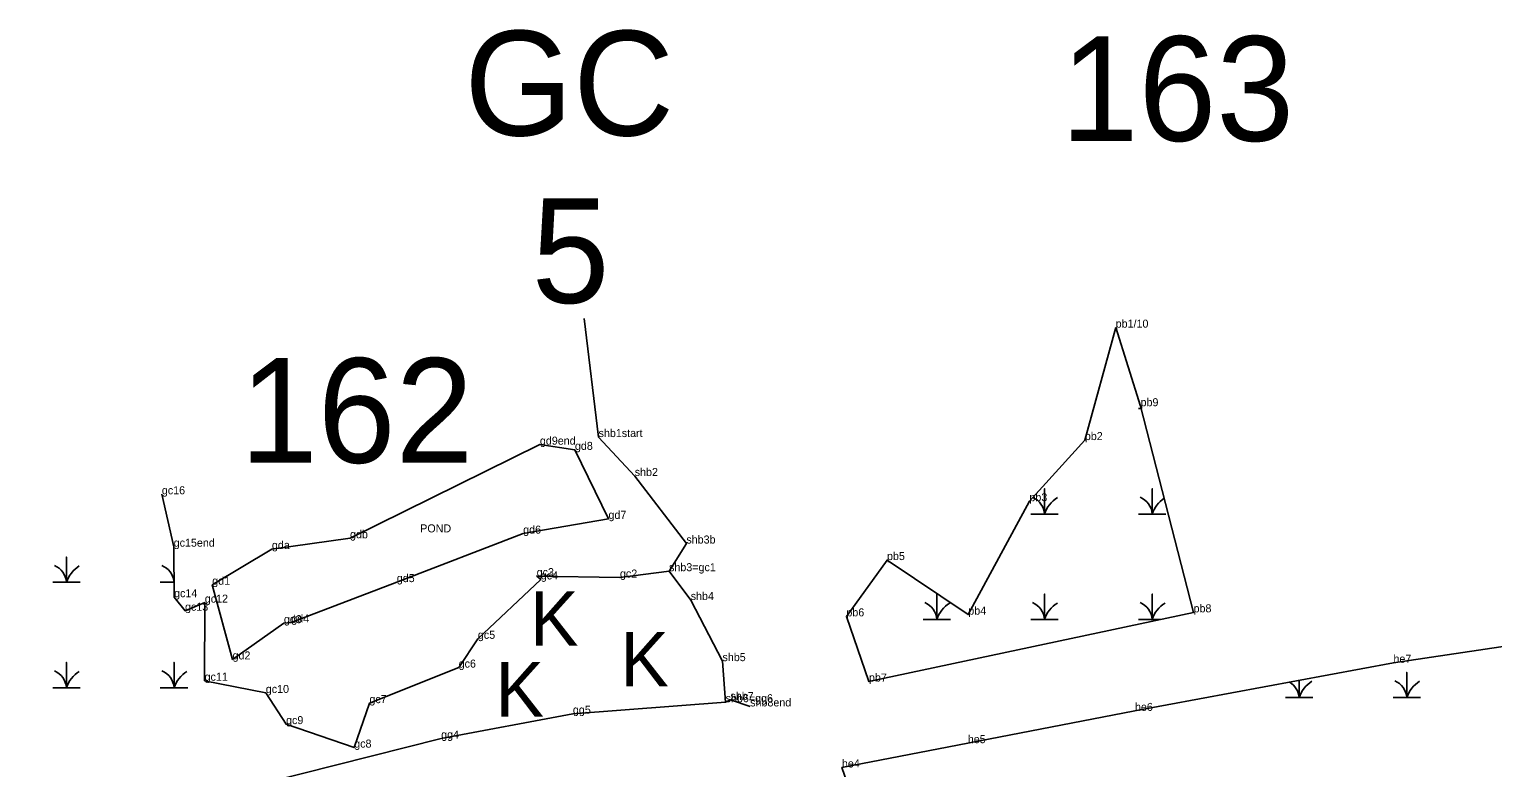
# Model space of a CAD drawing. Extents: x 2072529 to 2268796, y 436423 to 470406.
# Drawn here: x 2183882 to 2184796, y 452979 to 453440 of the extents above; entities that cross this region are included whole.
import ezdxf

# ---------------------------------------------------------------- set-up
doc = ezdxf.new("R2010")
doc.units = 0
for name, color, linetype in [('Default', 7, 'Continuous'), ('Exist Environmental Wetland Boundary', 7, 'Continuous'), ('Exist Environmental Wetland Boundary Cogo Comment', 7, 'Continuous'), ('Exist Hydro Jurisdictional Stream or Body of Water NEU Mitigable', 7, 'Continuous'), ('Exist Hydro Jurisdictional Stream or Body of Water NEU Mitigable Cogo Comment', 7, 'Continuous'), ('Exist Hydro Swamp or Marsh', 7, 'Continuous'), ('Old_Level_20', 7, 'Continuous')]:
    doc.layers.add(name, color=color, linetype=linetype)

msp = doc.modelspace()

# ---------------------------------------------------------------- linework, layer by layer
at = {"layer": 'Default'}
msp.add_line((2184228.71, 453259.59), (2184237.77, 453185.47), dxfattribs=at)
at = {"layer": 'Exist Environmental Wetland Boundary'}
for points in [[(2184560.82, 453253.79), (2184576.37, 453204.72), (2184609.49, 453076.03), (2184406.71, 453032.86), (2184392.59, 453073.54), (2184417.97, 453108.68), (2184468.77, 453074.61), (2184506.94, 453145.43), (2184541.56, 453183.59), (2184560.82, 453253.79)], [(2183964.95, 453149.75), (2183972.34, 453117.03), (2183972.58, 453085.49), (2183979.42, 453077.04), (2183991.76, 453082.1), (2183991.65, 453033.35), (2184029.87, 453025.71), (2184042.54, 453006.26), (2184085.12, 452991.61), (2184094.61, 453019.35), (2184150.37, 453041.54), (2184162.37, 453059.53), (2184201.67, 453096.57), (2184199.11, 453098.64), (2184251.13, 453097.76), (2184281.81, 453101.74)], [(2184430.06, 452870.49), (2184414.61, 452891.04), (2184410.74, 452919.14), (2184389.78, 452979.2), (2184468.45, 452994.37), (2184572.88, 453014.51), (2184734.36, 453044.59), (2184844.78, 453061.05)], [(2183834.46, 452916.88), (2183916, 452944.48), (2183986.74, 452958.76), (2184139.44, 452997.26), (2184221.74, 453012.79), (2184317.13, 453019.93)]]:
    msp.add_lwpolyline(points, dxfattribs=at)
at = {"layer": 'Exist Hydro Jurisdictional Stream or Body of Water NEU Mitigable'}
for points in [[(2184201.13, 453180.73), (2184082.49, 453122.3), (2184033.7, 453115.57), (2183996.43, 453093.28), (2184009.14, 453046.65), (2184041.21, 453069.29), (2184045.81, 453069.73), (2184111.72, 453094.91), (2184190.68, 453125.19), (2184243.97, 453134.42), (2184223.01, 453177.48), (2184201.13, 453180.73)], [(2184237.77, 453185.47), (2184260.36, 453161.16), (2184292.62, 453119.01), (2184281.81, 453101.74), (2184295.32, 453083.73), (2184315.19, 453045.58), (2184317.13, 453019.93), (2184320.18, 453021.34), (2184332.48, 453017.31)]]:
    msp.add_lwpolyline(points, dxfattribs=at)
at = {"layer": 'Exist Hydro Swamp or Marsh'}
for points in [[(2184575.02, 453203.24), (2184576.75, 453203.24)], [(2184507.77, 453137.44), (2184516.37, 453137.44), (2184516.37, 453153.22), (2184516.37, 453137.44), (2184524.98, 453137.44)], [(2184575.02, 453137.44), (2184583.62, 453137.44), (2184583.62, 453153.22), (2184583.62, 453137.44), (2184592.23, 453137.44)], [(2183896.73, 453094.8), (2183905.33, 453094.8), (2183905.33, 453110.58), (2183905.33, 453094.8), (2183913.93, 453094.8)], [(2183963.98, 453094.8), (2183972.51, 453094.8)], [(2184440.52, 453071.64), (2184449.12, 453071.64), (2184449.12, 453087.42), (2184449.12, 453071.64), (2184457.73, 453071.64)], [(2184507.77, 453071.64), (2184516.37, 453071.64), (2184516.37, 453087.42), (2184516.37, 453071.64), (2184524.98, 453071.64)], [(2184575.02, 453071.64), (2184583.62, 453071.64), (2184583.62, 453087.42), (2184583.62, 453071.64), (2184588.88, 453071.64)], [(2183896.73, 453029), (2183905.33, 453029), (2183905.33, 453044.78), (2183905.33, 453029), (2183913.93, 453029)], [(2183963.98, 453029), (2183972.58, 453029), (2183972.58, 453044.78), (2183972.58, 453029), (2183981.18, 453029)], [(2184666.85, 453022.81), (2184675.45, 453022.81), (2184675.45, 453033.62)], [(2184675.45, 453033.62), (2184675.45, 453022.81), (2184684.05, 453022.81)], [(2184734.1, 453022.81), (2184742.7, 453022.81), (2184742.7, 453038.59), (2184742.7, 453022.81), (2184751.3, 453022.81)]]:
    msp.add_lwpolyline(points, dxfattribs=at)
for centre, radius, start, end in [((2184504.11, 453136.55), 12.3, 4.14034, 66.14686), ((2184534.62, 453131.38), 19.22, 122.12745, 161.62219), ((2184571.36, 453136.55), 12.3, 4.14034, 67.53497), ((2184601.87, 453131.38), 19.22, 123.9227, 161.62219), ((2183893.07, 453093.91), 12.3, 4.14034, 67.53497), ((2183923.57, 453088.74), 19.22, 122.12745, 161.62219), ((2183960.32, 453093.91), 12.3, 7.84177, 67.53497), ((2184436.86, 453070.75), 12.3, 4.14034, 67.53497), ((2184467.37, 453065.58), 19.22, 122.12745, 161.62219), ((2184504.11, 453070.75), 12.3, 4.14034, 67.53497), ((2184534.62, 453065.58), 19.22, 122.12745, 161.62219), ((2184571.36, 453070.75), 12.3, 4.14034, 67.53497), ((2184601.87, 453065.58), 19.22, 122.12745, 161.62219), ((2183893.07, 453028.11), 12.3, 4.14034, 67.53497), ((2183923.57, 453022.94), 19.22, 122.12745, 161.62219), ((2183960.32, 453028.11), 12.3, 4.14034, 67.53497), ((2183990.82, 453022.94), 19.22, 122.12745, 161.62219), ((2184663.18, 453021.92), 12.3, 4.14034, 59.32388), ((2184693.69, 453016.75), 19.22, 122.12745, 161.62219), ((2184730.43, 453021.92), 12.3, 4.14034, 67.53497), ((2184760.94, 453016.75), 19.22, 122.12745, 161.62219)]:
    msp.add_arc(centre, radius, start, end, dxfattribs=at)
at = {"layer": 'Old_Level_20'}
for p, q in [((2184560.82, 453253.79), (2184560.82, 453253.79)), ((2184576.37, 453204.72), (2184576.37, 453204.72)), ((2184201.13, 453180.73), (2184201.13, 453180.73)), ((2184223.01, 453177.48), (2184223.01, 453177.48)), ((2184237.77, 453185.47), (2184237.77, 453185.47)), ((2184541.56, 453183.59), (2184541.56, 453183.59)), ((2184260.36, 453161.16), (2184260.36, 453161.16)), ((2183964.95, 453149.75), (2183964.95, 453149.75)), ((2184506.94, 453145.43), (2184506.94, 453145.43)), ((2184243.97, 453134.42), (2184243.97, 453134.42)), ((2184190.68, 453125.19), (2184190.68, 453125.19)), ((2183972.34, 453117.03), (2183972.34, 453117.03)), ((2184033.7, 453115.57), (2184033.7, 453115.57)), ((2184033.7, 453115.57), (2184033.7, 453115.57)), ((2184082.49, 453122.3), (2184082.49, 453122.3)), ((2184082.49, 453122.3), (2184082.49, 453122.3)), ((2184292.62, 453119.01), (2184292.62, 453119.01)), ((2184417.97, 453108.68), (2184417.97, 453108.68)), ((2184199.11, 453098.64), (2184199.11, 453098.64)), ((2184201.67, 453096.57), (2184201.67, 453096.57)), ((2184251.13, 453097.76), (2184251.13, 453097.76)), ((2184281.81, 453101.74), (2184281.81, 453101.74)), ((2184281.81, 453101.74), (2184281.81, 453101.74)), ((2183996.43, 453093.28), (2183996.43, 453093.28)), ((2184111.72, 453094.91), (2184111.72, 453094.91)), ((2183972.58, 453085.49), (2183972.58, 453085.49)), ((2183979.42, 453077.04), (2183979.42, 453077.04)), ((2183991.76, 453082.1), (2183991.76, 453082.1)), ((2184295.32, 453083.73), (2184295.32, 453083.73)), ((2184041.21, 453069.29), (2184041.21, 453069.29)), ((2184045.81, 453069.73), (2184045.81, 453069.73)), ((2184392.59, 453073.54), (2184392.59, 453073.54)), ((2184468.77, 453074.61), (2184468.77, 453074.61)), ((2184609.49, 453076.03), (2184609.49, 453076.03)), ((2184162.37, 453059.53), (2184162.37, 453059.53)), ((2184009.14, 453046.65), (2184009.14, 453046.65)), ((2184150.37, 453041.54), (2184150.37, 453041.54)), ((2184315.19, 453045.58), (2184315.19, 453045.58)), ((2184734.36, 453044.59), (2184734.36, 453044.59)), ((2183991.65, 453033.35), (2183991.65, 453033.35)), ((2184406.71, 453032.86), (2184406.71, 453032.86)), ((2184029.87, 453025.71), (2184029.87, 453025.71)), ((2184094.61, 453019.35), (2184094.61, 453019.35)), ((2184221.74, 453012.79), (2184221.74, 453012.79)), ((2184317.13, 453019.93), (2184317.13, 453019.93)), ((2184317.13, 453019.93), (2184317.13, 453019.93)), ((2184320.18, 453021.34), (2184320.18, 453021.34)), ((2184332.48, 453017.31), (2184332.48, 453017.31)), ((2184572.88, 453014.51), (2184572.88, 453014.51)), ((2184042.54, 453006.26), (2184042.54, 453006.26)), ((2184139.44, 452997.26), (2184139.44, 452997.26)), ((2184468.45, 452994.37), (2184468.45, 452994.37)), ((2184085.12, 452991.61), (2184085.12, 452991.61)), ((2184389.78, 452979.2), (2184389.78, 452979.2))]:
    msp.add_line(p, q, dxfattribs=at)

# ---------------------------------------------------------------- texts
at = {"layer": 'Default'}
for s, p in [('GC', (2184153.91, 453373.73)), ('163', (2184526.52, 453370.36)), ('5', (2184195.99, 453269.19)), ('162', (2184013.76, 453169.42))]:
    msp.add_text(s, height=65.34, dxfattribs=at).set_placement(p)
at = {"layer": 'Exist Environmental Wetland Boundary Cogo Comment'}
for s, p in [('pb1/10', (2184560.82, 453253.79)), ('pb9', (2184576.37, 453204.72)), ('pb2', (2184541.56, 453183.59)), ('gc16', (2183964.95, 453149.75)), ('pb3', (2184506.94, 453145.43)), ('gc15end', (2183972.34, 453117.03)), ('pb5', (2184417.97, 453108.68)), ('gc3', (2184199.11, 453098.64)), ('gc4', (2184201.67, 453096.57)), ('gc2', (2184251.13, 453097.76)), ('gc14', (2183972.58, 453085.49)), ('gc12', (2183991.76, 453082.1)), ('gc13', (2183979.42, 453077.04)), ('pb6', (2184392.59, 453073.54)), ('pb4', (2184468.77, 453074.61)), ('pb8', (2184609.49, 453076.03)), ('gc5', (2184162.37, 453059.53)), ('he7', (2184734.36, 453044.59)), ('gc6', (2184150.37, 453041.54)), ('gc11', (2183991.65, 453033.35)), ('pb7', (2184406.71, 453032.86)), ('gc10', (2184029.87, 453025.71)), ('gc7', (2184094.61, 453019.35)), ('gg5', (2184221.74, 453012.79)), ('he6', (2184572.88, 453014.51)), ('gc9', (2184042.54, 453006.26)), ('gc8', (2184085.12, 452991.61)), ('gg4', (2184139.44, 452997.26)), ('he5', (2184468.45, 452994.37)), ('he4', (2184389.78, 452979.2))]:
    msp.add_text(s, height=5, dxfattribs=at).set_placement(p)
at = {"layer": 'Exist Hydro Jurisdictional Stream or Body of Water NEU Mitigable Cogo Comment'}
for s, p in [('shb1start', (2184237.77, 453185.47)), ('gd9end', (2184201.13, 453180.73)), ('gd8', (2184223.01, 453177.48)), ('shb2', (2184260.36, 453161.16)), ('gd7', (2184243.97, 453134.42)), ('gdb', (2184082.49, 453122.3)), ('POND', (2184126.35, 453125.96)), ('gd6', (2184190.68, 453125.19)), ('shb3b', (2184292.62, 453119.01)), ('gda', (2184033.7, 453115.57)), ('shb3=gc1', (2184281.81, 453101.74)), ('gd1', (2183996.43, 453093.28)), ('gd5', (2184111.72, 453094.91)), ('shb4', (2184295.32, 453083.73)), ('gd3', (2184041.21, 453069.29)), ('gd4', (2184045.81, 453069.73)), ('gd2', (2184009.14, 453046.65)), ('shb5', (2184315.19, 453045.58)), ('shb6=gg6', (2184317.13, 453019.93)), ('shb7', (2184320.18, 453021.34)), ('shb8end', (2184332.48, 453017.31))]:
    msp.add_text(s, height=5, dxfattribs=at).set_placement(p)
at = {"layer": 'Exist Hydro Swamp or Marsh'}
for p in [(2184194.96, 453055.14), (2184251.37, 453029.76), (2184173.33, 453010.95)]:
    msp.add_text('K', height=34, dxfattribs=at).set_placement(p)

doc.saveas('drawing.dxf')
